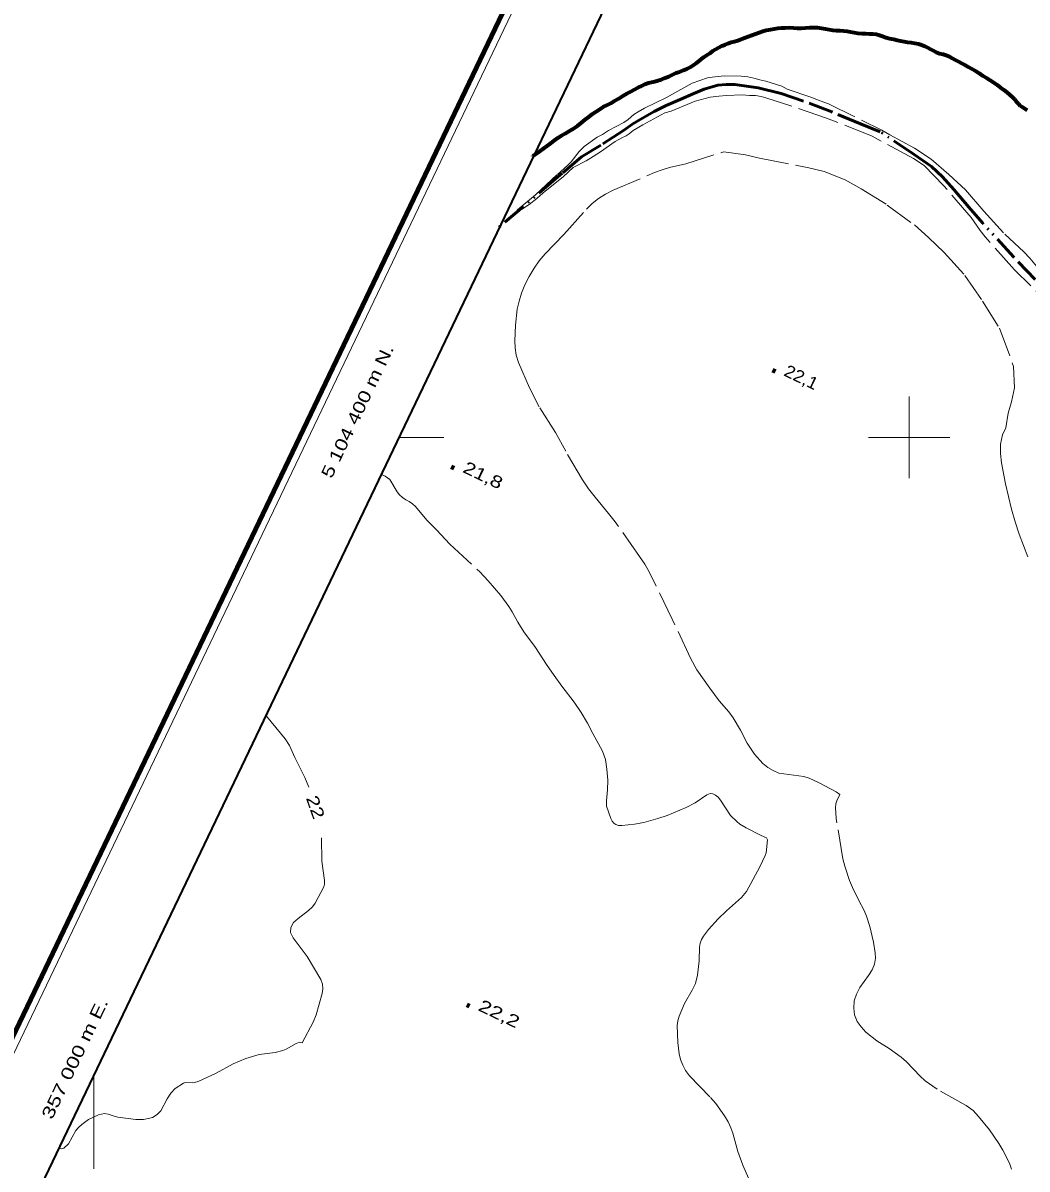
# Model space of a CAD drawing. Extents: x 356765 to 358572, y 5103174 to 5104650.
# Drawn here: x 356991.3 to 357114.5, y 5104310.3 to 5104450.8 of the extents above; entities that cross this region are included whole.
import ezdxf
from ezdxf.enums import TextEntityAlignment as Align

# ---------------------------------------------------------------- set-up
doc = ezdxf.new("R2010")
doc.units = 0
doc.header["$LTSCALE"] = 0.6
doc.linetypes.add('DASH_DOUBLE_DOT', pattern=[9.2, 5, -1.2, 0.3, -1.2, 0.3, -1.2])
doc.linetypes.add('LONG_DASHED', pattern=[7.5, 6, -1.5])
for name, color, linetype, lineweight in [('2', 7, 'Continuous', 13), ('22', 7, 'Continuous', 35), ('3', 7, 'Continuous', 140), ('4', 7, 'Continuous', 90), ('60', 7, 'Continuous', 13), ('61', 7, 'Continuous', 13)]:
    doc.layers.add(name, color=color, linetype=linetype, lineweight=lineweight)

msp = doc.modelspace()

# ---------------------------------------------------------------- linework, layer by layer
at = {"layer": '2', "linetype": 'LONG_DASHED'}
for points in [[(357118.12, 5104415.43), (357112.94, 5104420.53), (357109.33, 5104424.58), (357108.72, 5104425.36), (357107.6, 5104426.97), (357104.27, 5104430.83), (357101.86, 5104433.32), (357100.52, 5104434.18), (357095.45, 5104436.94), (357089.86, 5104439.16), (357082.44, 5104441.65), (357081.84, 5104441.8), (357081.15, 5104441.92), (357080.42, 5104441.93), (357079.52, 5104442.01), (357077.59, 5104441.94), (357076.65, 5104441.84), (357075.6, 5104441.7), (357073.74, 5104441.21), (357070.8, 5104440.01), (357070.03, 5104439.8), (357067.32, 5104438.34), (357066.17, 5104437.63), (357065.66, 5104437.21), (357065.31, 5104436.99), (357064.76, 5104436.74), (357063.94, 5104436.26), (357062.16, 5104435.01), (357061.25, 5104434.43), (357060.37, 5104433.91), (357058.77, 5104433.07), (357057.61, 5104431.98), (357055.13, 5104430), (357054.32, 5104429.3), (357053.38, 5104428.57), (357051.5, 5104427.34), (357052, 5104427.92), (357054.15, 5104429.72), (357056.87, 5104432.25), (357058.15, 5104433.37), (357058.55, 5104433.8), (357059.54, 5104435.07), (357060.15, 5104435.67), (357061.75, 5104436.79), (357062.38, 5104437.12), (357063.13, 5104437.61), (357064.99, 5104438.59), (357065.55, 5104438.99), (357066.25, 5104439.58), (357066.77, 5104439.93), (357067.55, 5104440.37), (357070.24, 5104441.69), (357073.37, 5104443.45), (357075.26, 5104444.08), (357075.85, 5104444.16), (357077.31, 5104444.32), (357079.4, 5104444.3), (357080.23, 5104444.21), (357080.96, 5104444.05)], [(357080.96, 5104444.05), (357081.69, 5104443.83), (357082.44, 5104443.67), (357084.37, 5104443.05), (357085.06, 5104442.7), (357087.94, 5104441.72), (357089.09, 5104441.26), (357090.12, 5104440.91), (357096.66, 5104437.66), (357097.65, 5104437.08), (357100.67, 5104435.45), (357102.69, 5104434.12), (357104.89, 5104432.23), (357106.93, 5104430.34), (357109.15, 5104427.72), (357111.73, 5104424.91), (357114.08, 5104422.73), (357114.82, 5104421.97), (357115.82, 5104420.76), (357117.99, 5104418.47), (357118.55, 5104418), (357119.14, 5104417.63), (357119.63, 5104417.19), (357120.79, 5104415.99)], [(357095.18, 5104340.01), (357094.79, 5104341.3), (357094.5, 5104341.98), (357093.79, 5104343.3), (357093.06, 5104344.8), (357092.69, 5104345.66), (357092.11, 5104347.42), (357091.89, 5104348.3), (357091.07, 5104353.24), (357091, 5104353.94), (357090.98, 5104354.55), (357091.02, 5104355.04), (357091.12, 5104355.42), (357091.52, 5104356.21), (357091.05, 5104356.51), (357088.97, 5104357.62), (357087.73, 5104358.2), (357087.09, 5104358.4), (357084.01, 5104358.8), (357083.31, 5104359.13), (357082.67, 5104359.5), (357082.06, 5104359.99), (357081.02, 5104361.13), (357080.13, 5104362.5), (357079.33, 5104364.07), (357078.4, 5104365.62), (357077.88, 5104366.33), (357076.71, 5104367.7), (357075.56, 5104369.22), (357073.98, 5104371.49), (357073.18, 5104372.92), (357070.95, 5104377.71), (357068.12, 5104383.49), (357067.57, 5104384.43), (357066.93, 5104385.38), (357063.94, 5104389.65), (357063.14, 5104390.68), (357061.47, 5104392.66), (357060.67, 5104393.7), (357059.94, 5104394.8), (357057.88, 5104398.3), (357056.63, 5104400.59), (357054.62, 5104403.76), (357053.45, 5104406.05), (357052.08, 5104409.16), (357051.8, 5104410.07), (357051.66, 5104410.96), (357051.64, 5104411.84), (357051.73, 5104413.76), (357051.93, 5104415.73), (357052.15, 5104416.69), (357052.44, 5104417.68), (357052.87, 5104418.69), (357053.4, 5104419.72), (357054, 5104420.73), (357054.64, 5104421.66), (357055.34, 5104422.51), (357057.64, 5104424.88), (357060.41, 5104427.98), (357061.12, 5104428.68), (357061.89, 5104429.3), (357062.74, 5104429.84), (357063.69, 5104430.3), (357068.77, 5104432.46), (357069.69, 5104432.8), (357070.62, 5104433.08), (357072.63, 5104433.55), (357077.28, 5104435.02), (357079.91, 5104434.64), (357081.66, 5104434.25), (357087.68, 5104433.06), (357089.59, 5104432.6), (357092.15, 5104431.56), (357094.11, 5104430.48), (357097.32, 5104428.49), (357100.67, 5104426.04), (357102.37, 5104424.51), (357104.29, 5104422.66), (357106.85, 5104419.86), (357109.02, 5104416.69), (357111.1, 5104413.38), (357112.81, 5104408.7), (357112.92, 5104406.09), (357112.54, 5104404.34), (357112.17, 5104402.98), (357111.85, 5104401.17), (357111.45, 5104400.29), (357111.21, 5104399.15), (357111.21, 5104398.03), (357111.35, 5104396.88), (357111.84, 5104394.3), (357112.54, 5104391.21), (357112.99, 5104389.63), (357113.5, 5104388.12), (357114.58, 5104385.34)], [(357035.17, 5104395.48), (357035.71, 5104395.23), (357036.32, 5104394.84), (357037.2, 5104393.3), (357037.49, 5104392.95), (357037.85, 5104392.61), (357038.25, 5104392.34), (357038.67, 5104392.13), (357039.09, 5104391.84), (357039.45, 5104391.51), (357040.83, 5104389.84), (357042.01, 5104388.67), (357043.68, 5104386.9), (357047.34, 5104383.49), (357048.38, 5104382.41), (357049.92, 5104380.59), (357050.91, 5104379.24), (357051.32, 5104378.59), (357052.01, 5104377.33), (357052.75, 5104376.15), (357054.15, 5104374.22), (357055.52, 5104372.13), (357056.48, 5104370.78), (357057.42, 5104369.47), (357058.92, 5104367.51), (357059.79, 5104366.25), (357060.56, 5104364.96), (357061.2, 5104363.67), (357062.37, 5104361.51), (357062.77, 5104360.51), (357062.94, 5104359.29), (357063.05, 5104357.96)], [(357026.36, 5104357.08), (357025.86, 5104358.29), (357024.66, 5104360.72), (357023.98, 5104362.21), (357023.47, 5104363.01), (357021.17, 5104365.8), (357021.06, 5104366.01)], [(357063.05, 5104357.96), (357063.02, 5104356.76), (357062.88, 5104355.41), (357062.89, 5104354.75), (357063.42, 5104353.25), (357063.57, 5104352.95), (357063.77, 5104352.7), (357064.04, 5104352.51), (357064.36, 5104352.38), (357064.77, 5104352.38), (357066.33, 5104352.55), (357067.47, 5104352.76), (357069.19, 5104353.24), (357070.33, 5104353.63), (357072.67, 5104354.59), (357073.75, 5104355.18), (357075.19, 5104356.17), (357075.6, 5104356.34), (357075.94, 5104356.3), (357076.26, 5104356.13), (357076.58, 5104355.86), (357076.88, 5104355.51), (357078.11, 5104353.63), (357078.85, 5104352.87), (357079.25, 5104352.57), (357080, 5104352.13), (357081.84, 5104351.16), (357082.52, 5104350.88), (357082.62, 5104350.65), (357082.46, 5104349.04), (357082.36, 5104348.7), (357081.7, 5104347.32), (357080.06, 5104344.29), (357079.42, 5104343.57), (357077.59, 5104341.94), (357076.58, 5104340.95), (357075.38, 5104339.63), (357074.79, 5104338.84), (357074.55, 5104338.42), (357074.38, 5104337.97), (357074.3, 5104337.48), (357074.24, 5104335.79), (357074.05, 5104334.05), (357073.78, 5104333.01), (357073.38, 5104332.19), (357072.46, 5104330.57), (357071.81, 5104329.03), (357071.63, 5104328.46), (357071.53, 5104327.87), (357071.63, 5104325.8), (357071.8, 5104324.41), (357071.97, 5104323.71), (357072.23, 5104323.01), (357072.59, 5104322.36), (357073.06, 5104321.72), (357075.65, 5104319.05), (357076.29, 5104318.3), (357077.37, 5104316.79), (357077.81, 5104316.05), (357078.13, 5104315.34), (357078.38, 5104314.65), (357078.98, 5104312.41), (357079.59, 5104310.76), (357080.31, 5104309.13)], [(357025.55, 5104325.74), (357026.91, 5104328.3), (357027.28, 5104329.2), (357028.01, 5104331.79), (357028.1, 5104332.37), (357028.05, 5104332.95), (357027.84, 5104333.53), (357026.16, 5104336.33), (357024.43, 5104338.61), (357024.12, 5104339.28), (357024.17, 5104339.91), (357024.5, 5104340.49), (357025.06, 5104341.01), (357026.33, 5104341.98), (357026.81, 5104342.42), (357027.14, 5104342.87), (357028.21, 5104344.86), (357028.3, 5104345.22), (357028.29, 5104345.65), (357027.96, 5104348.01), (357027.93, 5104350.9)], [(357112.57, 5104310.24), (357112.31, 5104311), (357111.49, 5104312.59), (357111, 5104313.42), (357109.85, 5104315.08), (357108.53, 5104316.72), (357107.84, 5104317.45), (357107, 5104318.07), (357103.45, 5104320.05), (357101.96, 5104321.09), (357101.35, 5104321.66), (357099.69, 5104323.42), (357099.04, 5104323.99), (357097.56, 5104325.05), (357096.06, 5104326), (357094.7, 5104327.05), (357094.12, 5104327.69), (357093.62, 5104328.38), (357093.32, 5104329.16), (357093.2, 5104330.01), (357093.24, 5104330.88), (357093.53, 5104331.72), (357093.96, 5104332.53), (357095.02, 5104333.99), (357095.45, 5104334.7), (357095.75, 5104335.41), (357095.87, 5104336.13), (357095.85, 5104336.8), (357095.64, 5104338.11), (357095.18, 5104340.01)]]:
    msp.add_lwpolyline(points, dxfattribs=at)
at = {"layer": '2'}
msp.add_lwpolyline([(356995.6, 5104312.83), (356996, 5104312.73), (356996.32, 5104312.84), (356996.87, 5104313.38), (356997.78, 5104314.98), (356998.12, 5104315.37), (356998.5, 5104315.73), (356999.35, 5104316.34), (357000.55, 5104316.92), (357001.29, 5104317.08), (357001.76, 5104317), (357002.47, 5104316.74), (357002.92, 5104316.65), (357005.14, 5104316.33), (357006.08, 5104316.34), (357006.86, 5104316.5), (357007.18, 5104316.61), (357007.75, 5104316.94), (357008.19, 5104317.42), (357008.98, 5104318.88), (357009.44, 5104319.59), (357009.97, 5104320.15), (357010.99, 5104320.82), (357011.25, 5104320.87), (357012.08, 5104320.84), (357012.65, 5104320.98), (357013.22, 5104321.2), (357014.98, 5104322.01), (357017.08, 5104323.17), (357018.62, 5104323.84), (357020.29, 5104324.3), (357022.23, 5104324.58), (357023.17, 5104324.79), (357023.6, 5104324.96), (357024.82, 5104325.68), (357025.21, 5104325.83), (357025.55, 5104325.74)], dxfattribs=at)
at = {"layer": '22', "linetype": 'LONG_DASHED', "lineweight": 70}
for points in [[(357053.85, 5104434.5), (357053.86, 5104434.51), (357054.28, 5104434.79), (357054.7, 5104435.08), (357055.15, 5104435.42), (357055.6, 5104435.73), (357056.05, 5104436.07), (357056.48, 5104436.4), (357056.91, 5104436.71), (357057.35, 5104437), (357057.82, 5104437.28), (357058.33, 5104437.57), (357058.83, 5104437.86), (357059.32, 5104438.21), (357059.78, 5104438.58), (357060.26, 5104438.97), (357060.73, 5104439.32), (357061.18, 5104439.66), (357061.63, 5104439.96), (357062.07, 5104440.25), (357062.49, 5104440.51), (357062.94, 5104440.75), (357063.4, 5104441), (357063.88, 5104441.26), (357064.39, 5104441.55), (357064.9, 5104441.87), (357065.37, 5104442.16), (357065.85, 5104442.42), (357066.3, 5104442.66), (357066.77, 5104442.9), (357067.21, 5104443.12), (357067.6, 5104443.32), (357068.02, 5104443.46), (357068.39, 5104443.55), (357068.79, 5104443.63), (357069.2, 5104443.76), (357069.63, 5104443.9), (357070.08, 5104444.07), (357070.54, 5104444.26), (357071, 5104444.48), (357071.44, 5104444.68), (357071.89, 5104444.84), (357072.33, 5104445.01), (357072.72, 5104445.2), (357073.14, 5104445.41), (357073.52, 5104445.62), (357073.86, 5104445.87), (357074.2, 5104446.13), (357074.54, 5104446.4), (357074.87, 5104446.66), (357075.23, 5104446.9), (357075.59, 5104447.13), (357075.94, 5104447.38), (357076.31, 5104447.59), (357076.66, 5104447.8), (357077.04, 5104448), (357077.4, 5104448.15), (357077.78, 5104448.29), (357078.17, 5104448.44), (357078.57, 5104448.53), (357078.98, 5104448.66), (357079.39, 5104448.82), (357079.82, 5104448.98), (357080.24, 5104449.17), (357080.7, 5104449.32), (357081.14, 5104449.48), (357081.6, 5104449.65), (357082.06, 5104449.8), (357082.51, 5104449.94), (357082.99, 5104450.03), (357083.44, 5104450.09), (357083.88, 5104450.16), (357084.34, 5104450.21), (357084.81, 5104450.23), (357085.3, 5104450.24), (357085.81, 5104450.2), (357086.28, 5104450.18), (357086.78, 5104450.17), (357087.28, 5104450.21), (357087.8, 5104450.26), (357088.29, 5104450.26), (357088.78, 5104450.24), (357089.26, 5104450.19), (357089.73, 5104450.09), (357090.19, 5104450.01), (357090.63, 5104449.94), (357091.06, 5104449.91), (357091.52, 5104449.88), (357091.95, 5104449.84), (357092.39, 5104449.8), (357092.83, 5104449.73), (357093.25, 5104449.63), (357093.72, 5104449.58), (357094.19, 5104449.54), (357094.65, 5104449.53)], [(357094.65, 5104449.53), (357095.11, 5104449.5), (357095.53, 5104449.48), (357095.96, 5104449.43), (357096.36, 5104449.32), (357096.75, 5104449.21), (357097.16, 5104449.04), (357097.6, 5104448.92), (357098.07, 5104448.82), (357098.52, 5104448.72), (357098.94, 5104448.63), (357099.38, 5104448.55), (357099.81, 5104448.48), (357100.25, 5104448.41), (357100.7, 5104448.34), (357101.15, 5104448.24), (357101.53, 5104448.13), (357101.91, 5104447.98), (357102.27, 5104447.79), (357102.62, 5104447.59), (357102.96, 5104447.42), (357103.33, 5104447.24), (357103.74, 5104447.09), (357104.16, 5104446.98), (357104.56, 5104446.86), (357104.94, 5104446.7), (357105.3, 5104446.49), (357105.66, 5104446.3), (357106.04, 5104446.09), (357106.43, 5104445.88), (357106.85, 5104445.67), (357107.26, 5104445.45), (357107.68, 5104445.21), (357108.14, 5104444.95), (357108.61, 5104444.66), (357109.06, 5104444.34), (357109.49, 5104444.09), (357109.94, 5104443.79), (357110.38, 5104443.51), (357110.82, 5104443.22), (357111.22, 5104442.92), (357111.62, 5104442.62), (357111.98, 5104442.32), (357112.33, 5104442.03), (357112.64, 5104441.74), (357112.91, 5104441.45), (357113.15, 5104441.18), (357113.4, 5104440.91), (357113.63, 5104440.67), (357113.87, 5104440.51), (357114.2, 5104440.32), (357114.48, 5104440.12)]]:
    msp.add_lwpolyline(points, dxfattribs=at)
at = {"layer": '3'}
for p, q in [((357083.23, 5104408.25), (357083.59, 5104408.08)), ((357043.84, 5104396.4), (357044.2, 5104396.23)), ((357045.73, 5104330.42), (357046.09, 5104330.25))]:
    msp.add_line(p, q, dxfattribs=at)
at = {"layer": '4', "linetype": 'DASH_DOUBLE_DOT', "lineweight": 53}
msp.add_lwpolyline([(357115.47, 5104419.36), (357112.86, 5104422.09), (357109.01, 5104426.29), (357107.32, 5104428.21), (357105.5, 5104430.4), (357104.11, 5104431.96), (357102.74, 5104433.21), (357100.61, 5104434.69), (357096.46, 5104437.48), (357094.04, 5104438.43), (357090.53, 5104439.9), (357087.05, 5104441.24), (357084.32, 5104442.17), (357081.47, 5104442.87), (357078.64, 5104443.27), (357077.56, 5104443.28), (357076.52, 5104443.17), (357074.88, 5104442.7), (357073.59, 5104442.15), (357071.9, 5104441.42), (357070.21, 5104440.68), (357068.72, 5104439.95), (357067.3, 5104439.16), (357066.11, 5104438.45), (357064.96, 5104437.62), (357062.18, 5104435.82), (357059.81, 5104434.39), (357057.46, 5104432.4), (357056.88, 5104431.9), (357049.65, 5104425.73)], dxfattribs=at)
at = {"layer": '60', "lineweight": 158}
msp.add_lwpolyline([(356765.24, 5103856.84), (358192.2, 5103173.84), (358571.69, 5103966.7), (357144.73, 5104649.7)], close=True, dxfattribs=at)
at = {"layer": '60'}
msp.add_lwpolyline([(356766.57, 5103857.31), (358191.72, 5103175.17), (358570.35, 5103966.23), (357145.2, 5104648.37)], close=True, dxfattribs=at)
at = {"layer": '60', "lineweight": 35}
msp.add_lwpolyline([(356779.89, 5103862.01), (357952.48, 5103300.77), (358322.47, 5104073.79), (357149.88, 5104635.03)], close=True, dxfattribs=at)
at = {"layer": '61'}
for p, q in [((357100, 5104395), (357100, 5104405)), ((357042.93, 5104400), (357037.39, 5104400)), ((357095, 5104400), (357105, 5104400)), ((357000, 5104310.3), (357000, 5104321.88))]:
    msp.add_line(p, q, dxfattribs=at)

# ---------------------------------------------------------------- texts
at = {"layer": '2', "width": 1.3}
msp.add_text('22', height=1.5, rotation=289.43, dxfattribs=at).set_placement((357026.474, 5104354.3995), align=Align.CENTER)
at = {"layer": '3'}
for s, width, p in [('22,1   ', 1.1, (357084.52, 5104407.62)), ('21,8   ', 1.3, (357045.13, 5104395.78)), ('22,2   ', 1.35, (357047.02, 5104329.78))]:
    msp.add_text(s, height=1.5, rotation=334.423, dxfattribs=dict(at, width=width)).set_placement(p)
at = {"layer": '61'}
for s, width, p in [(' 5 104 400 m N.', 1.3, (357032.8468, 5104402.5662)), (' 357 000 m E.', 1.35, (356998.1719, 5104323.1612))]:
    msp.add_text(s, height=1.5, rotation=64.42, dxfattribs=dict(at, width=width)).set_placement(p, align=Align.CENTER)

doc.saveas('drawing.dxf')
